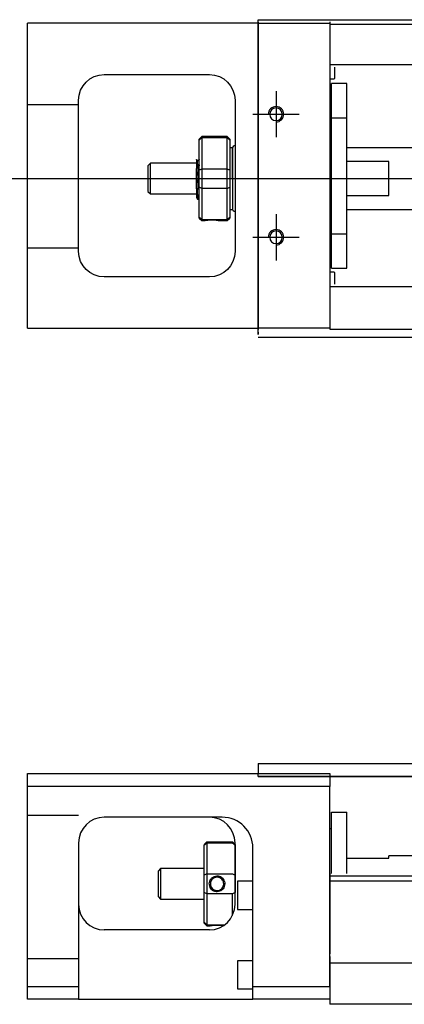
# Model space of a CAD drawing. Header units: millimetres. Extents: x -257 to 3135, y -1556 to 860.
# Tile 267 of 633: x -59 to 16, y -256 to -64. Entities that reach past the tile are written whole.
import ezdxf
from ezdxf.lldxf.tags import DXFTag

# ---------------------------------------------------------------- set-up
doc = ezdxf.new("R2010")
doc.units = ezdxf.units.MM
doc.layers.get('0').update_dxf_attribs({"linetype": 'CONTINUOUS'})
tags = doc.linetypes.add('DASHED', pattern=[25.72, 12.86, -12.86]).pattern_tags.tags
tags[6:7] = [DXFTag(74, 4), DXFTag(75, 0), DXFTag(340, '0'), DXFTag(46, 0.0), DXFTag(50, 0.0), DXFTag(44, 0.0), DXFTag(45, 0.0)]
tags[4:5] = [DXFTag(74, 4), DXFTag(75, 0), DXFTag(340, '0'), DXFTag(46, 0.0), DXFTag(50, 0.0), DXFTag(44, 0.0), DXFTag(45, 0.0)]

msp = doc.modelspace()

# ---------------------------------------------------------------- linework, layer by layer
at = {"linetype": 'Continuous'}
for p, q in [((-57.86, -67.19), (-57.86, -64.69)), ((-12.86, -64.69), (-57.86, -64.69)), ((-12.86, -64.44), (-12.86, -63.99)), ((-12.86, -63.99), (88.38, -63.99)), ((-12.86, -64.44), (-12.86, -124.44)), ((1.14, -64.39), (1.14, -64.69)), ((1.14, -64.69), (1.14, -67.19)), ((-57.86, -121.69), (-57.86, -67.19)), ((1.14, -67.19), (1.14, -121.69)), ((-42.86, -74.69), (-22.36, -74.69)), ((-47.86, -109.19), (-47.86, -79.69)), ((-17.36, -79.69), (-17.36, -109.19)), ((-23.86, -86.79), (-24.36, -87.29)), ((-24.36, -87.47), (-24.36, -87.29)), ((-24.36, -93.31), (-24.36, -87.47)), ((-18.86, -86.79), (-23.86, -86.79)), ((-23.86, -86.79), (-23.86, -87.02)), ((-23.86, -87.02), (-23.86, -93.06)), ((-18.86, -87.02), (-23.86, -87.02)), ((-18.36, -87.29), (-18.86, -86.79)), ((-18.86, -87.02), (-18.86, -86.79)), ((-18.86, -93.06), (-18.86, -87.02)), ((-18.36, -87.29), (-18.36, -87.47)), ((-18.36, -87.47), (-18.36, -93.31)), ((-17.86, -88.99), (-18.36, -88.99)), ((-17.86, -94.99), (-17.86, -88.99)), ((-17.86, -89.09), (-17.86, -100.89)), ((-33.86, -91.99), (-34.36, -92.49)), ((-24.86, -91.99), (-33.86, -91.99)), ((-33.86, -97.99), (-33.86, -91.99)), ((-24.49, -91.49), (-24.73, -91.49)), ((-34.36, -92.49), (-34.36, -92.49)), ((-34.36, -92.49), (-34.36, -97.49)), ((-24.86, -96.97), (-24.86, -93.02)), ((-24.36, -94.99), (-24.36, -93.31)), ((-23.86, -93.06), (-23.86, -94.99)), ((-23.86, -93.06), (-18.86, -93.06)), ((-18.86, -94.99), (-18.86, -93.06)), ((-18.36, -93.31), (-18.36, -96.67)), ((-24.36, -96.67), (-24.36, -94.99)), ((-23.86, -94.99), (-23.86, -96.92)), ((-18.86, -96.92), (-18.86, -94.99)), ((-17.86, -94.99), (-17.86, -100.99)), ((-34.36, -97.49), (-33.86, -97.99)), ((-24.36, -102.5), (-24.36, -96.67)), ((-23.86, -96.92), (-23.86, -102.96)), ((-18.86, -96.92), (-23.86, -96.92)), ((-18.86, -102.96), (-18.86, -96.92)), ((-18.36, -96.67), (-18.36, -102.5)), ((-33.86, -97.99), (-24.86, -97.99)), ((-24.7, -98.99), (-24.53, -98.99)), ((-18.36, -100.99), (-17.86, -100.99)), ((-24.36, -102.69), (-24.36, -102.5)), ((-24.36, -102.69), (-23.86, -103.19)), ((-23.86, -102.96), (-23.86, -103.19)), ((-23.86, -102.96), (-18.86, -102.96)), ((-23.86, -103.19), (-23.37, -103.19)), ((-20.36, -103.19), (-18.86, -103.19)), ((-18.86, -103.19), (-18.36, -102.69)), ((-18.86, -103.19), (-18.86, -102.96)), ((-18.36, -102.5), (-18.36, -102.69)), ((-22.36, -114.19), (-42.86, -114.19)), ((-57.86, -124.19), (-57.86, -121.69)), ((1.14, -121.69), (1.14, -124.19)), ((-57.86, -124.19), (-12.86, -124.19)), ((-12.86, -125.44), (-12.86, -124.44)), ((1.14, -124.19), (1.14, -124.39)), ((72.49, -125.99), (-12.86, -125.99)), ((-12.86, -209.14), (52.19, -209.14)), ((-12.86, -209.14), (-12.86, -210.14)), ((-57.86, -213.59), (-57.86, -211.09)), ((-57.86, -211.09), (1.14, -211.09)), ((-12.86, -210.14), (-12.86, -211.14)), ((-12.86, -211.09), (-12.86, -211.09)), ((-12.86, -211.64), (-12.86, -211.14)), ((1.14, -211.09), (1.14, -213.59)), ((52.19, -211.64), (-12.86, -211.64)), ((-12.86, -211.64), (52.19, -211.64)), ((1.14, -213.59), (-57.86, -213.59)), ((-57.86, -252.59), (-57.86, -213.59)), ((1.14, -252.59), (1.14, -213.59)), ((1.44, -218.59), (4.44, -218.59)), ((1.44, -230.54), (1.44, -218.59)), ((1.44, -218.59), (4.44, -218.59)), ((1.44, -230.54), (1.44, -218.59)), ((4.44, -230.54), (4.44, -218.59)), ((4.44, -230.54), (4.44, -218.59)), ((-20.02, -219.59), (-42.86, -219.59)), ((1.44, -221.84), (1.14, -221.84)), ((1.44, -221.84), (1.14, -221.84)), ((-47.86, -224.59), (-47.86, -252.59)), ((-23.36, -224.89), (-22.86, -224.39)), ((-22.86, -224.39), (-22.86, -224.62)), ((-22.86, -224.39), (-17.86, -224.39)), ((-22.86, -224.62), (-22.86, -230.66)), ((-17.86, -224.62), (-22.86, -224.62)), ((-17.36, -224.89), (-17.86, -224.39)), ((-17.86, -224.62), (-17.86, -224.39)), ((-17.36, -236.59), (-17.36, -224.59)), ((-23.36, -224.89), (-23.36, -225.07)), ((-23.36, -230.91), (-23.36, -225.07)), ((-17.36, -224.89), (-17.36, -225.07)), ((-17.36, -225.07), (-17.36, -230.91)), ((-13.86, -252.59), (-13.86, -225.59)), ((4.44, -227.59), (12.64, -227.59)), ((12.64, -227.59), (12.64, -227.14)), ((37.9, -227.14), (12.64, -227.14)), ((-31.86, -229.59), (-32.36, -230.09)), ((-32.36, -230.09), (-32.36, -232.59)), ((-23.36, -229.59), (-31.86, -229.59)), ((-31.86, -229.59), (-31.86, -235.59)), ((-23.36, -234.27), (-23.36, -230.91)), ((-22.86, -230.66), (-22.86, -234.52)), ((-22.86, -230.66), (-17.86, -230.66)), ((-17.36, -230.91), (-17.36, -234.27)), ((-13.86, -232.09), (-16.86, -232.09)), ((-16.86, -232.09), (-16.86, -237.59)), ((80.25, -231.09), (1.14, -231.09)), ((79.99, -232.09), (1.14, -232.09)), ((-32.36, -232.59), (-32.36, -235.09)), ((-23.36, -240.1), (-23.36, -234.27)), ((-32.36, -235.09), (-31.86, -235.59)), ((-31.86, -235.59), (-23.36, -235.59)), ((-22.86, -234.52), (-22.86, -240.56)), ((-17.86, -234.52), (-22.86, -234.52)), ((-17.86, -238.77), (-17.86, -234.52)), ((-16.86, -237.59), (-13.86, -237.59)), ((-23.36, -240.29), (-23.36, -240.1)), ((-22.36, -241.59), (-42.86, -241.59)), ((-23.36, -240.29), (-22.86, -240.79)), ((-22.86, -240.56), (-22.86, -240.79)), ((-22.86, -240.56), (-19.32, -240.56)), ((-22.86, -240.79), (-22.37, -240.79)), ((-13.86, -247.59), (-16.86, -247.59)), ((-16.86, -247.59), (-16.86, -253.09)), ((1.14, -246.74), (1.14, -253.54)), ((-57.86, -252.59), (-47.86, -252.59)), ((-57.86, -255.09), (-57.86, -252.59)), ((-47.86, -252.59), (-47.86, -255.09)), ((-16.86, -253.09), (-13.86, -253.09)), ((-13.86, -255.09), (-13.86, -252.59)), ((-13.86, -252.59), (1.14, -252.59)), ((1.14, -253.54), (1.14, -256.09)), ((-47.86, -255.09), (-57.86, -255.09)), ((-47.86, -255.09), (-13.86, -255.09)), ((1.14, -255.09), (-13.86, -255.09)), ((73.84, -256.09), (1.14, -256.09))]:
    msp.add_line(p, q, dxfattribs=at)
at = {"linetype": 'DASHED'}
for p, q in [((-12.86, -68), (-12.86, -63.99)), ((1.14, -64.69), (1.14, -64.89)), ((1.14, -64.89), (1.14, -65.89)), ((1.14, -65.89), (1.14, -72.22)), ((-12.86, -78), (-12.86, -68)), ((1.14, -72.22), (1.14, -73.22)), ((-12.86, -86), (-12.86, -78)), ((-12.86, -102), (-12.86, -86)), ((-24.73, -91.49), (-24.74, -91.49)), ((-12.86, -110), (-12.86, -102)), ((-12.86, -120), (-12.86, -110)), ((1.14, -116.56), (1.14, -122.89)), ((-12.86, -124.94), (-12.86, -120)), ((1.14, -122.89), (1.14, -123.89)), ((1.14, -123.89), (1.14, -124.19)), ((-12.86, -124.94), (-12.86, -125.44)), ((-19.86, -219.59), (-20.02, -219.59)), ((1.14, -230.54), (1.14, -231.54)), ((1.14, -231.54), (1.14, -246.24)), ((1.14, -252.59), (1.14, -256.09))]:
    msp.add_line(p, q, dxfattribs=at)
at = {"linetype": 'DASHED', "ltscale": 0.3}
for p, q in [((-12.86, -64.69), (1.14, -64.69)), ((88.14, -64.94), (1.14, -64.94)), ((151.14, -72.77), (1.14, -72.77)), ((1.14, -73.22), (1.14, -74.76)), ((1.14, -74.76), (1.14, -78.32)), ((2.14, -75.3), (2.14, -73.22)), ((1.14, -75.5), (1.94, -75.5)), ((4.44, -76.44), (1.44, -76.44)), ((4.44, -76.44), (1.44, -76.44)), ((1.44, -83.12), (1.44, -76.44)), ((1.44, -83.12), (1.44, -76.44)), ((4.44, -83.12), (4.44, -76.44)), ((4.44, -83.12), (4.44, -76.44)), ((1.14, -78.32), (1.14, -80.24)), ((-47.86, -80.58), (-57.86, -80.58)), ((1.14, -80.24), (1.14, -108.54)), ((1.44, -83.69), (1.14, -83.69)), ((1.44, -83.69), (1.14, -83.69)), ((1.44, -105.75), (1.44, -83.12)), ((1.44, -83.12), (4.44, -83.12)), ((1.44, -105.75), (1.44, -83.12)), ((4.44, -105.75), (4.44, -83.12)), ((4.44, -105.75), (4.44, -83.12)), ((151.14, -88.99), (4.44, -88.99)), ((12.64, -91.67), (4.44, -91.67)), ((12.64, -98.31), (12.64, -91.67)), ((4.44, -98.31), (12.64, -98.31)), ((4.44, -100.99), (151.14, -100.99)), ((1.14, -105.19), (1.44, -105.19)), ((1.14, -105.19), (1.44, -105.19)), ((1.44, -105.75), (4.44, -105.75)), ((1.44, -112.44), (1.44, -105.75)), ((1.44, -112.44), (1.44, -105.75)), ((4.44, -112.44), (4.44, -105.75)), ((4.44, -112.44), (4.44, -105.75)), ((-47.86, -108.58), (-57.86, -108.58)), ((1.14, -108.54), (1.14, -110.46)), ((1.14, -110.46), (1.14, -114.02)), ((1.94, -113.28), (1.14, -113.28)), ((1.44, -112.44), (4.44, -112.44)), ((1.44, -112.44), (4.44, -112.44)), ((1.14, -114.02), (1.14, -115.56)), ((2.14, -115.56), (2.14, -113.48)), ((1.14, -115.56), (1.14, -116.56)), ((151.14, -116.11), (1.14, -116.11)), ((1.14, -124.19), (-12.86, -124.19)), ((151.14, -124.44), (1.14, -124.44)), ((-47.86, -219.23), (-57.86, -219.23)), ((-47.86, -247.23), (-57.86, -247.23)), ((151.14, -248.09), (1.14, -248.09))]:
    msp.add_line(p, q, dxfattribs=at)
for p, q in [((-9.36, -77.94), (-9.36, -86.94)), ((-13.86, -82.44), (-4.86, -82.44)), ((-62.86, -94.99), (80.43, -94.99)), ((-9.36, -101.94), (-9.36, -110.94)), ((-13.86, -106.44), (-4.86, -106.44))]:
    msp.add_line(p, q)
at = {"linetype": 'Continuous', "extrusion": (0, 0, -1)}
for centre in [(9.36, -82.44), (9.36, -106.44)]:
    msp.add_circle(centre, 1.23, dxfattribs=at)
for centre, start, end in [((42.86, -79.69), 0, 90), ((22.36, -79.69), 90, 180), ((42.86, -109.19), 270, 0), ((22.36, -109.19), 180, 270)]:
    msp.add_arc(centre, 5, start, end, dxfattribs=at)
at = {"linetype": 'DASHED', "ltscale": 0.3}
for centre, start, end in [((1.94, -75.3), 270, 0), ((1.94, -113.48), 0, 90)]:
    msp.add_arc(centre, 0.2, start, end, dxfattribs=at)
for centre in [(-9.36, -82.44), (-9.36, -106.44)]:
    msp.add_arc(centre, 1.5, 270, 180)
at = {"linetype": 'Continuous'}
for centre, radius, start, end in [((-17.36, -89.09), 0.5, 90, 180), ((-17.36, -100.89), 0.5, 180, 270), ((-42.86, -224.59), 5, 90, 180), ((-22.36, -224.59), 5, 0, 90), ((-42.86, -236.59), 5, 180, 270), ((-22.36, -236.59), 5, 270, 0)]:
    msp.add_arc(centre, radius, start, end, dxfattribs=at)
at = {"linetype": 'DASHED'}
msp.add_arc((-19.86, -225.59), 6, 0, 90, dxfattribs=at)
at = {"linetype": 'Continuous'}
msp.add_ellipse((-19.86, -225.59), major_axis=(0, 6), ratio=1, start_param=4.712389, end_param=6.283185, dxfattribs=at)
for points, degree in [([(-24.36, -87.47), (-24.2, -87.32), (-24.03, -87.17), (-23.86, -87.02)], 3), ([(-18.86, -87.02), (-18.7, -87.17), (-18.53, -87.32), (-18.36, -87.47)], 3), ([(-24.72, -91.5), (-24.85, -91.29)], 1), ([(-24.36, -91.27), (-24.43, -91.38), (-24.49, -91.49)], 2), ([(-24.36, -93.31), (-24.2, -93.23), (-24.03, -93.14), (-23.86, -93.06)], 3), ([(-18.86, -93.06), (-18.7, -93.14), (-18.53, -93.23), (-18.36, -93.31)], 3), ([(-23.86, -96.92), (-24.03, -96.83), (-24.2, -96.75), (-24.36, -96.67)], 3), ([(-18.86, -96.92), (-18.7, -96.83), (-18.53, -96.75), (-18.36, -96.67)], 3), ([(-24.88, -98.69), (-24.79, -98.84), (-24.7, -98.99)], 2), ([(-24.52, -98.99), (-24.44, -98.85), (-24.36, -98.71)], 2), ([(-23.86, -102.96), (-24.03, -102.81), (-24.2, -102.66), (-24.36, -102.5)], 3), ([(-18.86, -102.96), (-18.7, -102.81), (-18.53, -102.66), (-18.36, -102.5)], 3), ([(-19.86, -219.59), (-19.91, -219.59), (-19.97, -219.59), (-20.02, -219.59)], 3), ([(-22.86, -224.62), (-23.03, -224.77), (-23.2, -224.92), (-23.36, -225.07)], 3), ([(-17.86, -224.62), (-17.7, -224.77), (-17.53, -224.92), (-17.36, -225.07)], 3), ([(-22.86, -230.66), (-23.03, -230.74), (-23.2, -230.83), (-23.36, -230.91)], 3), ([(-17.86, -230.66), (-17.7, -230.74), (-17.53, -230.83), (-17.36, -230.91)], 3), ([(-22.86, -234.52), (-23.03, -234.43), (-23.2, -234.35), (-23.36, -234.27)], 3), ([(-17.36, -234.27), (-17.53, -234.35), (-17.7, -234.43), (-17.86, -234.52)], 3), ([(-22.86, -240.56), (-23.03, -240.41), (-23.2, -240.26), (-23.36, -240.1)], 3)]:
    msp.add_open_spline(points, degree=degree, dxfattribs=at)
for points, knots in [([(-24.86, -91.28), (-24.86, -91.31), (-24.86, -91.4), (-24.86, -91.72), (-24.86, -91.95), (-24.86, -92.47), (-24.86, -92.73), (-24.86, -93.02)], [0, 0, 0, 0, 0.341605, 0.341605, 0.709042, 0.709042, 1, 1, 1, 1]), ([(-24.36, -97.5), (-24.38, -97.24), (-24.4, -96.92), (-24.43, -96.24), (-24.45, -95.85), (-24.49, -95.07), (-24.5, -94.67), (-24.54, -93.9), (-24.56, -93.53), (-24.59, -92.85), (-24.61, -92.55), (-24.65, -92.05), (-24.67, -91.84), (-24.7, -91.59), (-24.71, -91.52), (-24.73, -91.5)], [0, 0, 0, 0, 0.142488, 0.142488, 0.289539, 0.289539, 0.436554, 0.436554, 0.583581, 0.583581, 0.730615, 0.730615, 0.877631, 0.877631, 1, 1, 1, 1]), ([(-24.49, -91.49), (-24.47, -91.49), (-24.45, -91.54), (-24.42, -91.76), (-24.4, -91.94), (-24.38, -92.26), (-24.37, -92.36), (-24.36, -92.47)], [0, 0, 0, 0, 0.388824, 0.388824, 0.829994, 0.829994, 1, 1, 1, 1]), ([(-24.53, -98.99), (-24.53, -98.99), (-24.54, -98.98), (-24.57, -98.9), (-24.59, -98.76), (-24.62, -98.36), (-24.64, -98.09), (-24.67, -97.44), (-24.69, -97.06), (-24.73, -96.25), (-24.75, -95.8), (-24.78, -94.91), (-24.8, -94.45), (-24.83, -93.67), (-24.85, -93.33), (-24.86, -93.02)], [0, 0, 0, 0, 0.062674, 0.062674, 0.22432, 0.22432, 0.386002, 0.386002, 0.547651, 0.547651, 0.70934, 0.70934, 0.870988, 0.870988, 1, 1, 1, 1]), ([(-24.86, -96.97), (-24.86, -97.34), (-24.86, -97.67), (-24.86, -98.2), (-24.86, -98.4), (-24.86, -98.64), (-24.86, -98.71), (-24.86, -98.71)], [0, 0, 0, 0, 0.355488, 0.355488, 0.70353, 0.70353, 1, 1, 1, 1]), ([(-24.86, -96.97), (-24.85, -97.36), (-24.83, -97.72), (-24.79, -98.3), (-24.77, -98.54), (-24.74, -98.87), (-24.72, -98.97), (-24.7, -98.99), (-24.7, -98.99), (-24.7, -98.99)], [0, 0, 0, 0, 0.320659, 0.320659, 0.641321, 0.641321, 0.962057, 0.962057, 1, 1, 1, 1]), ([(-23.37, -103.19), (-23.37, -103.19), (-23.34, -103.18), (-23.22, -103.16), (-23.14, -103.15), (-22.92, -103.11), (-22.79, -103.09), (-22.49, -103.07), (-22.33, -103.05), (-22, -103.04), (-21.83, -103.04), (-21.51, -103.05), (-21.35, -103.06), (-21.07, -103.08), (-20.93, -103.1), (-20.69, -103.13), (-20.59, -103.15), (-20.44, -103.17), (-20.39, -103.18), (-20.36, -103.19), (-20.36, -103.19), (-20.36, -103.19)], [0, 0, 0, 0, 0.109357, 0.109357, 0.21915, 0.21915, 0.330451, 0.330451, 0.436162, 0.436162, 0.542186, 0.542186, 0.640015, 0.640015, 0.743853, 0.743853, 0.849113, 0.849113, 0.958413, 0.958413, 1, 1, 1, 1]), ([(-22.37, -232.59), (-22.37, -232.41), (-22.34, -232.23), (-22.22, -231.9), (-22.14, -231.75), (-21.92, -231.47), (-21.79, -231.35), (-21.49, -231.17), (-21.33, -231.1), (-21, -231.03), (-20.83, -231.02), (-20.51, -231.07), (-20.35, -231.12), (-20.07, -231.26), (-19.93, -231.36), (-19.69, -231.59), (-19.59, -231.74), (-19.44, -232.04), (-19.39, -232.21), (-19.36, -232.45), (-19.36, -232.52), (-19.36, -232.59)], [0, 0, 0, 0, 0.109357, 0.109357, 0.21915, 0.21915, 0.330451, 0.330451, 0.436162, 0.436162, 0.542186, 0.542186, 0.640015, 0.640015, 0.743853, 0.743853, 0.849113, 0.849113, 0.958413, 0.958413, 1, 1, 1, 1]), ([(-19.56, -232.59), (-19.56, -232.47), (-19.58, -232.34), (-19.65, -232.09), (-19.72, -231.96), (-19.88, -231.72), (-19.99, -231.62), (-20.22, -231.45), (-20.36, -231.38), (-20.64, -231.3), (-20.79, -231.28), (-21.08, -231.3), (-21.22, -231.33), (-21.48, -231.44), (-21.61, -231.51), (-21.82, -231.7), (-21.92, -231.82), (-22.06, -232.07), (-22.12, -232.21), (-22.16, -232.43), (-22.16, -232.51), (-22.16, -232.59)], [0, 0, 0, 0, 0.090081, 0.090081, 0.195216, 0.195216, 0.30186, 0.30186, 0.410211, 0.410211, 0.517617, 0.517617, 0.621981, 0.621981, 0.727419, 0.727419, 0.835017, 0.835017, 0.943332, 0.943332, 1, 1, 1, 1]), ([(-19.36, -232.59), (-19.36, -232.76), (-19.39, -232.94), (-19.5, -233.27), (-19.59, -233.43), (-19.8, -233.71), (-19.94, -233.83), (-20.23, -234.01), (-20.4, -234.07), (-20.72, -234.15), (-20.9, -234.15), (-21.22, -234.11), (-21.37, -234.06), (-21.66, -233.92), (-21.8, -233.82), (-22.03, -233.58), (-22.13, -233.44), (-22.28, -233.13), (-22.33, -232.96), (-22.36, -232.72), (-22.37, -232.65), (-22.37, -232.59)], [0, 0, 0, 0, 0.109681, 0.109681, 0.219848, 0.219848, 0.331471, 0.331471, 0.436803, 0.436803, 0.542595, 0.542595, 0.640477, 0.640477, 0.744315, 0.744315, 0.8492, 0.8492, 0.95844, 0.95844, 1, 1, 1, 1]), ([(-22.16, -232.59), (-22.16, -232.71), (-22.14, -232.84), (-22.07, -233.09), (-22.01, -233.22), (-21.84, -233.45), (-21.74, -233.56), (-21.5, -233.73), (-21.37, -233.8), (-21.09, -233.88), (-20.94, -233.89), (-20.65, -233.88), (-20.51, -233.85), (-20.24, -233.74), (-20.12, -233.66), (-19.9, -233.48), (-19.81, -233.36), (-19.66, -233.11), (-19.61, -232.97), (-19.57, -232.74), (-19.56, -232.67), (-19.56, -232.59)], [0, 0, 0, 0, 0.090082, 0.090082, 0.19511, 0.19511, 0.301651, 0.301651, 0.410013, 0.410013, 0.517402, 0.517402, 0.621792, 0.621792, 0.727238, 0.727238, 0.834796, 0.834796, 0.943135, 0.943135, 1, 1, 1, 1]), ([(-22.37, -240.79), (-22.37, -240.79), (-22.34, -240.78), (-22.22, -240.76), (-22.14, -240.75), (-21.92, -240.71), (-21.78, -240.69), (-21.49, -240.66), (-21.33, -240.65), (-21, -240.64), (-20.83, -240.64), (-20.5, -240.65), (-20.35, -240.66), (-20.06, -240.68), (-19.92, -240.7), (-19.72, -240.72), (-19.65, -240.74), (-19.59, -240.75)], [0, 0, 0, 0, 0.1096809, 0.1096809, 0.2198481, 0.2198481, 0.3314707, 0.3314707, 0.4368026, 0.4368026, 0.542595, 0.542595, 0.6404774, 0.6404774, 0.7443154, 0.7443154, 0.8201607, 0.8201607, 0.8201607, 0.8201607])]:
    msp.add_open_spline(points, degree=3, knots=knots, dxfattribs=at)
at = {"linetype": 'DASHED'}
for points, degree in [([(-24.49, -91.49), (-24.49, -91.49), (-24.5, -91.5)], 2), ([(-23.37, -103.19), (-23.35, -103.17)], 1)]:
    msp.add_open_spline(points, degree=degree, dxfattribs=at)

doc.saveas('drawing.dxf')
